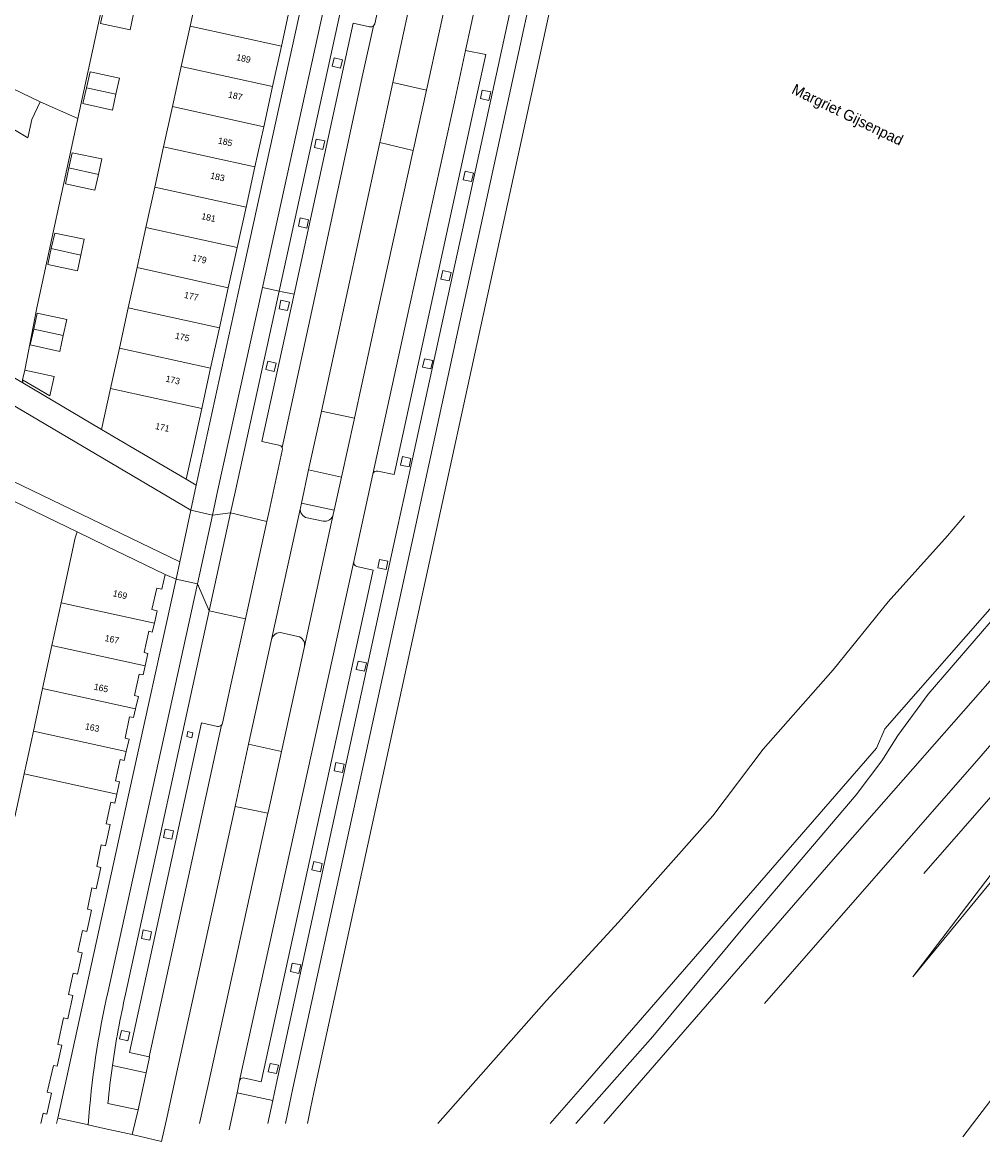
# Model space of a CAD drawing. Header units: metres. Extents: x 151448 to 154749, y 463108 to 465296.
# Tile 282 of 449: x 154432 to 154544, y 463110 to 463240. Entities that reach past the tile are written whole.
import ezdxf
from ezdxf.enums import TextEntityAlignment as Align

# ---------------------------------------------------------------- set-up
doc = ezdxf.new("R2010")
doc.units = ezdxf.units.M
for name, color, linetype, lineweight in [('B-PV-AM-AS_SPOOR_TREIN-G', 253, 'Continuous', 9), ('B-PV-GR-BEPLANTING_CULTUUR_BODEMBEDEKKER-GV', 253, 'Continuous', 9), ('B-PV-GR-GROENVOORZIENING-GV', 253, 'Continuous', 9), ('B-PV-IE-TERREINAFSCHEIDING_KUNSTMATIG_HEKWERK-G', 253, 'Continuous', 9), ('B-PV-IE-TERREINAFSCHEIDING_KUNSTMATIG_MUUR-G', 253, 'Continuous', 9), ('B-PV-KW-KUNSTWERK_GELUIDSWERING_SCHERM-G', 253, 'Continuous', 9), ('B-PV-OG-BEBOUWING-GV', 1, 'Continuous', 9), ('B-PV-OG-BEBOUWING-T18', 2, 'Continuous', 9), ('B-PV-OG-TERREIN_BEGROEID-GV', 253, 'Continuous', 9), ('B-PV-OG-TERREIN_ERF-GV', 253, 'Continuous', 9), ('B-PV-OG-TOPOGRAFIE-T18', 2, 'Continuous', 9), ('B-PV-VH-GESLOTENVERHARDING-GV', 253, 'Continuous', 9), ('B-PV-VH-GESLOTENVERHARDING_ASFALT-GV', 253, 'Continuous', 9), ('B-PV-VH-HALFVERHARDING-GV', 253, 'Continuous', 9), ('B-PV-VH-ONVERHARD-GV', 253, 'Continuous', 9), ('B-PV-VH-OPENVERHARDING_BETONSTRAATSTEEN-GV', 253, 'Continuous', 9)]:
    doc.layers.add(name, color=color, linetype=linetype, lineweight=lineweight)
doc.styles.add('Drong', font='txt', dxfattribs={"height": 1.8})

msp = doc.modelspace()

# ---------------------------------------------------------------- linework, layer by layer
at = {"layer": 'B-PV-AM-AS_SPOOR_TREIN-G', "flags": 128}
for points in [[(154542.032, 463110.323), (154648.013, 463249.121)], [(154544.145, 463154.7), (154578.042, 463194.015), (154588.463, 463205.875)], [(154536.193, 463128.958), (154564.993, 463166.676)], [(154536.193, 463128.958), (154566.345, 463165.571)], [(154537.487, 463141.014), (154551.237, 463156.733)], [(154518.915, 463125.858), (154544.145, 463154.7)]]:
    msp.add_lwpolyline(points, dxfattribs=at)
at = {"layer": 'B-PV-GR-BEPLANTING_CULTUUR_BODEMBEDEKKER-GV', "flags": 128}
for points in [[(154479.497, 463232.276), (154475.575, 463233.167), (154474.097, 463226.329), (154474.061, 463226.165), (154477.947, 463225.247), (154477.983, 463225.411)], [(154469.588, 463187.194), (154471.058, 463193.875), (154471.095, 463194.043), (154467.267, 463194.866), (154467.225, 463194.672), (154465.766, 463188.026)], [(154457.211, 463148.794), (154461.025, 463148.01), (154461.047, 463148.108), (154462.595, 463155.209), (154458.767, 463156.049), (154457.253, 463148.983)]]:
    msp.add_lwpolyline(points, close=True, dxfattribs=at)
at = {"layer": 'B-PV-GR-GROENVOORZIENING-GV', "flags": 128}
msp.add_lwpolyline([(154496.921, 463111.882), (154496.941, 463111.904), (154505.872, 463122.017), (154516.77, 463135.102), (154529.595, 463150.143), (154532.591, 463154.114), (154534.44, 463157.079), (154537.985, 463161.896), (154551.371, 463177.408), (154564.225, 463191.747), (154576.833, 463206.251), (154586.825, 463217.484), (154598.852, 463230.744), (154601.053, 463233.472), (154601.54, 463234.38), (154601.523, 463235.372), (154597.807, 463239.489), (154597.235, 463238.866), (154600.95, 463235.367), (154532.931, 463157.842), (154531.962, 463155.58), (154498.003, 463116.544), (154493.899, 463111.882)], dxfattribs=at)
for points in [[(154468.724, 463236.033), (154468.511, 463235.056), (154469.488, 463234.843), (154469.701, 463235.82)], [(154486.01, 463232.271), (154485.797, 463231.294), (154486.774, 463231.081), (154486.987, 463232.058)], [(154466.66, 463226.561), (154466.447, 463225.584), (154467.424, 463225.371), (154467.637, 463226.348)], [(154483.993, 463222.815), (154483.78, 463221.838), (154484.757, 463221.625), (154484.97, 463222.602)], [(154464.785, 463217.385), (154464.572, 463216.408), (154465.549, 463216.195), (154465.762, 463217.172)], [(154481.393, 463211.241), (154481.18, 463210.264), (154482.157, 463210.051), (154482.37, 463211.028)], [(154462.54, 463207.783), (154462.327, 463206.806), (154463.304, 463206.593), (154463.517, 463207.57)], [(154460.997, 463200.689), (154460.784, 463199.712), (154461.761, 463199.499), (154461.974, 463200.476)], [(154479.26, 463200.978), (154479.047, 463200.001), (154480.024, 463199.788), (154480.237, 463200.765)], [(154476.702, 463189.567), (154476.488, 463188.59), (154477.465, 463188.377), (154477.679, 463189.354)], [(154474.035, 463177.591), (154473.822, 463176.614), (154474.799, 463176.401), (154475.012, 463177.378)], [(154471.531, 463165.753), (154471.318, 463164.776), (154472.295, 463164.563), (154472.508, 463165.54)], [(154451.69, 463157.541), (154451.553, 463156.957), (154452.137, 463156.82), (154452.274, 463157.404)]]:
    msp.add_lwpolyline(points, close=True, dxfattribs=at)
at = {"layer": 'B-PV-IE-TERREINAFSCHEIDING_KUNSTMATIG_HEKWERK-G', "flags": 128}
for points in [[(154597.235, 463238.866), (154600.95, 463235.367), (154532.931, 463157.842), (154531.962, 463155.58), (154498.003, 463116.544), (154493.899, 463111.882)], [(154426.437, 463201.664), (154432.462, 463198.167)]]:
    msp.add_lwpolyline(points, dxfattribs=at)
at = {"layer": 'B-PV-IE-TERREINAFSCHEIDING_KUNSTMATIG_MUUR-G', "flags": 128}
msp.add_lwpolyline([(154438.771, 463180.8), (154431.47, 463184.325)], dxfattribs=at)
at = {"layer": 'B-PV-KW-KUNSTWERK_GELUIDSWERING_SCHERM-G', "flags": 128}
msp.add_lwpolyline([(154480.811, 463111.882), (154493.505, 463126.178), (154501.883, 463135.316), (154512.886, 463147.696), (154518.751, 463155.486), (154526.907, 463164.726), (154533.317, 463172.634), (154540.244, 463180.337), (154542.214, 463182.687)], dxfattribs=at)
at = {"layer": 'B-PV-OG-BEBOUWING-GV', "flags": 128}
for points in [[(154462.593, 463237.394), (154463.628, 463242.094), (154452.977, 463244.437), (154452.924, 463244.198), (154451.944, 463239.737)], [(154441.942, 463241.921), (154441.524, 463240.053), (154444.946, 463239.29), (154445.363, 463241.158)], [(154462.593, 463237.394), (154451.944, 463239.737), (154450.914, 463235.047), (154461.562, 463232.704)], [(154461.562, 463232.704), (154450.914, 463235.047), (154449.883, 463230.356), (154460.53, 463228.014)], [(154439.877, 463232.535), (154443.308, 463231.802), (154443.706, 463233.663), (154440.308, 463234.405)], [(154439.877, 463232.535), (154439.458, 463230.721), (154442.91, 463229.94), (154443.308, 463231.802)], [(154460.53, 463228.014), (154449.883, 463230.356), (154448.853, 463225.666), (154459.498, 463223.324)], [(154458.466, 463218.634), (154459.498, 463223.324), (154448.853, 463225.666), (154447.822, 463220.976)], [(154437.827, 463223.213), (154441.258, 463222.46), (154441.658, 463224.283), (154438.2, 463224.968)], [(154441.258, 463222.46), (154437.827, 463223.213), (154437.434, 463221.366), (154440.857, 463220.636)], [(154458.466, 463218.634), (154447.822, 463220.976), (154446.792, 463216.286), (154457.434, 463213.945)], [(154457.434, 463213.945), (154446.792, 463216.286), (154445.761, 463211.595), (154456.403, 463209.254)], [(154435.771, 463213.808), (154439.214, 463213.059), (154439.617, 463214.91), (154436.171, 463215.622)], [(154439.214, 463213.059), (154435.771, 463213.808), (154435.36, 463211.944), (154438.811, 463211.207)], [(154444.731, 463206.905), (154455.371, 463204.564), (154456.403, 463209.254), (154445.761, 463211.595)], [(154437.16, 463203.692), (154437.564, 463205.552), (154434.118, 463206.305), (154433.715, 463204.44)], [(154444.731, 463206.905), (154443.701, 463202.215), (154454.339, 463199.874), (154455.371, 463204.564)], [(154433.715, 463204.44), (154433.316, 463202.595), (154436.756, 463201.831), (154437.16, 463203.692)], [(154453.307, 463195.184), (154454.339, 463199.874), (154443.701, 463202.215), (154442.67, 463197.525)], [(154432.416, 463198.501), (154435.582, 463196.637), (154436.119, 463198.893), (154432.673, 463199.643)], [(154442.67, 463197.525), (154441.618, 463192.736), (154444.923, 463190.79), (154451.49, 463186.925), (154452.251, 463190.382), (154453.307, 463195.184)], [(154436.915, 463172.534), (154447.786, 463170.165), (154448.12, 463171.589), (154447.483, 463171.745), (154448.078, 463174.256), (154448.657, 463174.12), (154449.043, 463175.851), (154442.124, 463179.192), (154438.861, 463180.757), (154438.771, 463180.8), (154438.547, 463180.091)], [(154447.786, 463170.165), (154436.915, 463172.534), (154435.839, 463167.549), (154446.694, 463165.183), (154447.017, 463166.634), (154446.606, 463166.731), (154447.133, 463169.224), (154447.542, 463169.126)], [(154446.694, 463165.183), (154435.839, 463167.549), (154434.762, 463162.564), (154445.603, 463160.201), (154445.923, 463161.636), (154445.484, 463161.741), (154446.014, 463164.233), (154446.459, 463164.127)], [(154434.762, 463162.564), (154433.685, 463157.579), (154444.512, 463155.219), (154444.831, 463156.657), (154444.377, 463156.766), (154444.895, 463159.267), (154445.369, 463159.153), (154445.603, 463160.201)], [(154432.609, 463152.594), (154443.418, 463150.237), (154443.738, 463151.677), (154443.254, 463151.791), (154443.778, 463154.286), (154444.279, 463154.17), (154444.512, 463155.219), (154433.685, 463157.579)]]:
    msp.add_lwpolyline(points, close=True, dxfattribs=at)
at = {"layer": 'B-PV-OG-TERREIN_BEGROEID-GV', "flags": 128}
msp.add_lwpolyline([(154469.952, 463207.234), (154467.267, 463194.866), (154471.095, 463194.043), (154473.809, 463206.404), (154477.947, 463225.247), (154474.061, 463226.165)], close=True, dxfattribs=at)
at = {"layer": 'B-PV-OG-TERREIN_ERF-GV', "flags": 128}
for points in [[(154423.178, 463236.454), (154427.74, 463234.146), (154434.467, 463230.907), (154438.851, 463228.987), (154442.102, 463243.9), (154442.45, 463245.45), (154442.081, 463245.647), (154416.254, 463258.34), (154397.921, 463267.336), (154395.577, 463262.682), (154392.982, 463257.07), (154390.565, 463252.49), (154392.699, 463251.404), (154406.712, 463244.542), (154408.196, 463243.817), (154421.625, 463237.184)], [(154468.052, 463256.392), (154466.897, 463256.955), (154463.628, 463242.094), (154462.593, 463237.394), (154461.562, 463232.704), (154460.53, 463228.014), (154459.498, 463223.324), (154458.466, 463218.634), (154457.434, 463213.945), (154456.403, 463209.254), (154455.371, 463204.564), (154454.339, 463199.874), (154453.307, 463195.184), (154452.251, 463190.382), (154451.49, 463186.925), (154452.654, 463186.244), (154457.834, 463209.842)], [(154441.942, 463241.921), (154442.36, 463243.788), (154445.779, 463243.026), (154445.363, 463241.158), (154444.946, 463239.29), (154441.524, 463240.053)], [(154434.467, 463230.907), (154427.74, 463234.146), (154423.178, 463236.454), (154421.405, 463233.616), (154433.029, 463226.699), (154433.483, 463228.869)], [(154443.308, 463231.802), (154442.91, 463229.94), (154439.458, 463230.721), (154439.877, 463232.535), (154440.308, 463234.405), (154443.706, 463233.663)], [(154441.258, 463222.46), (154440.857, 463220.636), (154437.434, 463221.366), (154437.827, 463223.213), (154438.2, 463224.968), (154441.658, 463224.283)], [(154439.214, 463213.059), (154438.811, 463211.207), (154435.36, 463211.944), (154435.771, 463213.808), (154436.171, 463215.622), (154439.617, 463214.91)], [(154437.16, 463203.692), (154436.756, 463201.831), (154433.316, 463202.595), (154433.715, 463204.44), (154434.118, 463206.305), (154437.564, 463205.552)]]:
    msp.add_lwpolyline(points, close=True, dxfattribs=at)
for points in [[(154442.102, 463243.9), (154438.851, 463228.987), (154438.694, 463228.268), (154434.086, 463206.89), (154432.673, 463199.643), (154436.119, 463198.893), (154435.582, 463196.637), (154432.416, 463198.501), (154432.462, 463198.167), (154441.618, 463192.736), (154442.67, 463197.525), (154443.701, 463202.215), (154444.731, 463206.905), (154445.761, 463211.595), (154446.792, 463216.286), (154447.822, 463220.976), (154448.853, 463225.666), (154449.883, 463230.356), (154450.914, 463235.047), (154451.944, 463239.737), (154452.924, 463244.198)], [(154426.437, 463201.664), (154432.462, 463198.167), (154432.416, 463198.501), (154432.673, 463199.643), (154434.086, 463206.89), (154438.694, 463228.268), (154438.851, 463228.987), (154434.467, 463230.907), (154433.483, 463228.869), (154433.029, 463226.699), (154421.405, 463233.616)], [(154431.532, 463147.609), (154432.609, 463152.594), (154433.685, 463157.579), (154434.762, 463162.564), (154435.839, 463167.549), (154436.915, 463172.534), (154438.547, 463180.091), (154438.771, 463180.8), (154431.47, 463184.325)], [(154436.384, 463111.882), (154436.513, 463112.469), (154439.279, 463125.112), (154444.767, 463150.109), (154450.339, 463175.282), (154449.043, 463175.851), (154448.657, 463174.12), (154448.078, 463174.256), (154447.483, 463171.745), (154448.12, 463171.589), (154447.786, 463170.165), (154447.542, 463169.126), (154447.133, 463169.224), (154446.606, 463166.731), (154447.017, 463166.634), (154446.694, 463165.183), (154446.459, 463164.127), (154446.014, 463164.233), (154445.484, 463161.741), (154445.923, 463161.636), (154445.603, 463160.201), (154445.369, 463159.153), (154444.895, 463159.267), (154444.377, 463156.766), (154444.831, 463156.657), (154444.512, 463155.219), (154444.279, 463154.17), (154443.778, 463154.286), (154443.254, 463151.791), (154443.738, 463151.677), (154443.418, 463150.237), (154443.186, 463149.191), (154442.703, 463149.304), (154442.175, 463146.797), (154442.646, 463146.688), (154442.332, 463145.254), (154442.105, 463144.214), (154441.593, 463144.331), (154441.076, 463141.81), (154441.555, 463141.7), (154441.236, 463140.273), (154440.998, 463139.211), (154440.483, 463139.326), (154439.971, 463136.833), (154440.465, 463136.717), (154440.148, 463135.291), (154439.914, 463134.234), (154439.421, 463134.347), (154438.869, 463131.852), (154439.377, 463131.734), (154439.062, 463130.307), (154438.832, 463129.264), (154438.321, 463129.385), (154437.784, 463126.882), (154438.285, 463126.763), (154438.042, 463125.646), (154437.971, 463125.326), (154437.692, 463124.065), (154437.192, 463124.184), (154436.521, 463121.085), (154437.004, 463120.974), (154436.465, 463118.528), (154436.009, 463118.635), (154435.303, 463115.527), (154435.786, 463115.415), (154435.247, 463112.95), (154434.808, 463113.053), (154434.555, 463111.882)]]:
    msp.add_lwpolyline(points, dxfattribs=at)
at = {"layer": 'B-PV-VH-GESLOTENVERHARDING-GV', "flags": 128}
for points in [[(154610.046, 463252.823), (154597.807, 463239.489), (154601.523, 463235.372), (154601.54, 463234.38), (154601.053, 463233.472), (154598.852, 463230.744), (154586.825, 463217.484), (154576.833, 463206.251), (154564.225, 463191.747), (154551.371, 463177.408), (154537.985, 463161.896), (154534.44, 463157.079), (154532.591, 463154.114), (154529.595, 463150.143), (154516.77, 463135.102), (154505.872, 463122.017), (154496.941, 463111.904), (154496.921, 463111.882)], [(154500.176, 463111.882), (154526.897, 463142.63), (154555.038, 463174.612), (154561.276, 463181.805), (154564.34, 463185.338), (154569.031, 463190.747), (154573.483, 463195.88), (154585.905, 463210.204), (154601.253, 463227.66), (154618.868, 463247.587)]]:
    msp.add_lwpolyline(points, dxfattribs=at)
at = {"layer": 'B-PV-VH-GESLOTENVERHARDING_ASFALT-GV', "flags": 128}
for points in [[(154463.078, 463111.882), (154463.55, 463114.126), (154463.936, 463115.986), (154478.049, 463180.716), (154483.211, 463204.392), (154485.845, 463216.475), (154496.147, 463263.726), (154507.501, 463315.807), (154507.599, 463315.805), (154507.831, 463316.859), (154508.607, 463320.315), (154506.563, 463320.717), (154505.549, 463316.241), (154494.193, 463264.152), (154493.34, 463260.243), (154483.891, 463216.901), (154481.255, 463204.808), (154476.947, 463185.05), (154476.095, 463181.142), (154461.98, 463116.402), (154461.592, 463114.533), (154461.013, 463111.882)], [(154474.061, 463226.165), (154474.097, 463226.329), (154475.575, 463233.167), (154478.588, 463247.027), (154478.678, 463247.674), (154481.66, 463261.353), (154481.925, 463262.341), (154482.024, 463262.81), (154482.027, 463262.822), (154482.844, 463266.782), (154482.897, 463266.771), (154484.528, 463274.317), (154484.627, 463274.777), (154494.522, 463320.337), (154490.633, 463321.222), (154489.236, 463312.658), (154480.746, 463273.473), (154480.356, 463271.641), (154479.458, 463267.457), (154478.611, 463263.57), (154478.292, 463262.109), (154476.552, 463254.147), (154474.703, 463245.641), (154473.464, 463239.992)], [(154456.52, 463111.116), (154457.448, 463115.439), (154457.703, 463116.85), (154457.706, 463116.863), (154471.024, 463177.358), (154473.258, 463187.538), (154477.216, 463205.675), (154482.76, 463230.902), (154484.063, 463236.897), (154489.336, 463261.151)], [(154482.52, 463246.131), (154479.497, 463232.276), (154477.983, 463225.411), (154477.947, 463225.247), (154473.809, 463206.404), (154471.095, 463194.043), (154471.058, 463193.875), (154469.588, 463187.194), (154468.75, 463183.32), (154468.642, 463182.82), (154465.274, 463167.433), (154462.595, 463155.209), (154461.047, 463148.108), (154461.025, 463148.01), (154454.008, 463116.167), (154453.054, 463111.882)], [(154473.331, 463239.775), (154473.283, 463239.556), (154472.098, 463234.164), (154467.133, 463211.209), (154466.438, 463207.986), (154464.854, 463200.641), (154462.669, 463190.636), (154462.69, 463190.584)], [(154455.604, 463158.287), (154447.158, 463119.616), (154447.223, 463119.602), (154446.84, 463117.754), (154445.901, 463113.453), (154445.212, 463110.588), (154448.61, 463109.754), (154449.271, 463112.693), (154450.207, 463116.986), (154457.211, 463148.794), (154457.253, 463148.983), (154458.767, 463156.049), (154461.442, 463168.264), (154464.807, 463183.598), (154464.922, 463184.129), (154465.766, 463188.026), (154467.225, 463194.672), (154467.267, 463194.866), (154469.952, 463207.234), (154474.061, 463226.165)], [(154462.693, 463190.285), (154461.15, 463183.224), (154460.887, 463182.028), (154458.391, 463170.67), (154456.742, 463163.169), (154455.733, 463158.499)], [(154444.433, 463126.941), (154454.175, 463171.587), (154452.792, 463174.744), (154442.395, 463127.294)], [(154441.941, 463111.296), (154445.212, 463110.588), (154445.901, 463113.453), (154442.377, 463114.205)], [(154440.08, 463111.699), (154441.941, 463111.296)]]:
    msp.add_lwpolyline(points, dxfattribs=at)
for points in [[(154460.376, 463209.282), (154460.389, 463209.279), (154462.337, 463208.863), (154472.449, 463255.003), (154470.756, 463256.537)], [(154462.337, 463208.863), (154460.389, 463209.279), (154460.376, 463209.282), (154455.193, 463185.686), (154454.552, 463182.764), (154456.671, 463183.023), (154457.195, 463185.425)], [(154454.175, 463171.587), (154456.671, 463183.023), (154454.552, 463182.764), (154452.792, 463174.744)]]:
    msp.add_lwpolyline(points, close=True, dxfattribs=at)
at = {"layer": 'B-PV-VH-GESLOTENVERHARDING_ASFALT-GV'}
for points in [[(154473.464, 463239.992, -0.1361596), (154473.331, 463239.775)], [(154462.69, 463190.584, -0.1638971), (154462.693, 463190.285)], [(154455.733, 463158.499, -0.1085004), (154455.604, 463158.287)], [(154442.395, 463127.294, 0.0393075), (154440.08, 463111.699)], [(154442.892, 463118.606, -0.0217057), (154444.433, 463126.941)], [(154442.377, 463114.205, -0.0115629), (154442.892, 463118.606)]]:
    msp.add_lwpolyline(points, format="xyb", dxfattribs=at)
at = {"layer": 'B-PV-VH-HALFVERHARDING-GV', "flags": 128}
msp.add_lwpolyline([(154615.718, 463241.426), (154601.228, 463222.974), (154601.385, 463222.059), (154599.425, 463219.579), (154592.348, 463211.401), (154589.273, 463211.713), (154585.905, 463210.204), (154573.483, 463195.88), (154575.769, 463193.905), (154576.052, 463194.233), (154578.633, 463192.002), (154569.225, 463181.116), (154566.644, 463183.346), (154564.34, 463185.338), (154561.276, 463181.805), (154555.038, 463174.612), (154526.897, 463142.63), (154500.176, 463111.882)], dxfattribs=at)
at = {"layer": 'B-PV-VH-ONVERHARD-GV', "flags": 128}
for points in [[(154498.589, 463263.193), (154488.288, 463215.943), (154485.656, 463203.871), (154480.492, 463180.183), (154466.381, 463115.465), (154465.998, 463113.618), (154465.632, 463111.882)], [(154493.899, 463111.882), (154498.003, 463116.544), (154531.962, 463155.58), (154532.931, 463157.842), (154600.95, 463235.367), (154597.235, 463238.866), (154597.807, 463239.489), (154595.199, 463242.379)]]:
    msp.add_lwpolyline(points, dxfattribs=at)
at = {"layer": 'B-PV-VH-OPENVERHARDING_BETONSTRAATSTEEN-GV', "flags": 128}
for points in [[(154461.592, 463114.533), (154461.98, 463116.402), (154476.095, 463181.142), (154476.947, 463185.05), (154481.255, 463204.808), (154483.891, 463216.901), (154493.34, 463260.243), (154494.193, 463264.152), (154505.549, 463316.241), (154506.563, 463320.717), (154506.809, 463321.73), (154503.401, 463321.85)], [(154465.632, 463111.882), (154465.998, 463113.618), (154466.381, 463115.465), (154480.492, 463180.183), (154485.656, 463203.871), (154488.288, 463215.943), (154498.589, 463263.193), (154509.942, 463315.265), (154510.417, 463317.363), (154507.831, 463316.859), (154507.599, 463315.805), (154507.501, 463315.807), (154496.147, 463263.726), (154485.845, 463216.475), (154483.211, 463204.392), (154478.049, 463180.716), (154463.936, 463115.986), (154463.55, 463114.126), (154463.078, 463111.882)], [(154490.303, 463265.6), (154490.186, 463265.06), (154489.336, 463261.151), (154484.063, 463236.897), (154486.429, 463236.438), (154485.038, 463230.087), (154479.581, 463205.168), (154475.734, 463187.469), (154473.829, 463187.876)], [(154473.464, 463239.992), (154474.703, 463245.641), (154476.552, 463254.147), (154472.449, 463255.003), (154462.337, 463208.863), (154462.681, 463208.79), (154464.072, 463208.492), (154470.966, 463240.072), (154472.877, 463239.656)], [(154478.588, 463247.027), (154475.575, 463233.167)], [(154475.575, 463233.167), (154479.497, 463232.276), (154482.52, 463246.131)], [(154462.669, 463190.636), (154464.854, 463200.641), (154466.438, 463207.986), (154467.133, 463211.209), (154472.098, 463234.164), (154473.283, 463239.556), (154473.331, 463239.775)], [(154472.877, 463239.656), (154470.966, 463240.072), (154464.072, 463208.492)], [(154473.829, 463187.876), (154475.734, 463187.469), (154479.581, 463205.168), (154485.038, 463230.087), (154486.429, 463236.438), (154484.063, 463236.897), (154482.76, 463230.902)], [(154482.76, 463230.902), (154477.216, 463205.675), (154473.258, 463187.538)], [(154462.303, 463190.894), (154460.325, 463191.325), (154464.072, 463208.492), (154462.681, 463208.79), (154462.337, 463208.863), (154457.195, 463185.425), (154456.671, 463183.023), (154460.887, 463182.028), (154461.15, 463183.224), (154462.693, 463190.285)], [(154464.072, 463208.492), (154460.325, 463191.325), (154462.303, 463190.894)], [(154462.69, 463190.584), (154462.669, 463190.636)], [(154473.258, 463187.538), (154471.024, 463177.358)], [(154464.807, 463183.598), (154461.442, 463168.264)], [(154468.75, 463183.32), (154464.922, 463184.129), (154464.807, 463183.598)], [(154465.274, 463167.433), (154468.642, 463182.82)], [(154465.605, 463182.441), (154467.445, 463182.065)], [(154467.445, 463182.065), (154465.605, 463182.441)], [(154468.642, 463182.82), (154468.75, 463183.32)], [(154471.024, 463177.358), (154457.706, 463116.863)], [(154458.159, 463117.174), (154460.215, 463116.735), (154473.285, 463176.34), (154471.387, 463176.761)], [(154471.387, 463176.761), (154473.285, 463176.34), (154460.215, 463116.735), (154458.159, 463117.174)], [(154442.395, 463127.294), (154452.792, 463174.744), (154450.339, 463175.282), (154444.767, 463150.109), (154439.279, 463125.112), (154436.513, 463112.469), (154439.936, 463111.73), (154440.08, 463111.699)], [(154455.733, 463158.499), (154456.742, 463163.169), (154458.391, 463170.67), (154454.175, 463171.587), (154444.433, 463126.941)], [(154461.442, 463168.264), (154458.767, 463156.049)], [(154464.515, 463168.627), (154462.629, 463169.045)], [(154462.629, 463169.045), (154464.515, 463168.627)], [(154458.767, 463156.049), (154462.595, 463155.209), (154465.274, 463167.433)], [(154442.892, 463118.606), (154446.84, 463117.754), (154447.223, 463119.602), (154447.158, 463119.616), (154444.875, 463120.12), (154453.27, 463158.552), (154455.126, 463158.121)], [(154455.126, 463158.121), (154453.27, 463158.552), (154444.875, 463120.12), (154447.158, 463119.616), (154455.604, 463158.287)], [(154457.706, 463116.863), (154457.703, 463116.85), (154457.448, 463115.439), (154461.592, 463114.533)]]:
    msp.add_lwpolyline(points, dxfattribs=at)
for points in [[(154468.51, 463258.481), (154468.052, 463256.392), (154457.834, 463209.842), (154452.654, 463186.244), (154452.036, 463183.317), (154454.552, 463182.764), (154455.193, 463185.686), (154460.376, 463209.282), (154470.756, 463256.537)], [(154468.724, 463236.033), (154469.701, 463235.82), (154469.488, 463234.843), (154468.511, 463235.056)], [(154486.01, 463232.271), (154486.987, 463232.058), (154486.774, 463231.081), (154485.797, 463231.294)], [(154466.66, 463226.561), (154467.637, 463226.348), (154467.424, 463225.371), (154466.447, 463225.584)], [(154483.993, 463222.815), (154484.97, 463222.602), (154484.757, 463221.625), (154483.78, 463221.838)], [(154464.785, 463217.385), (154465.762, 463217.172), (154465.549, 463216.195), (154464.572, 463216.408)], [(154481.393, 463211.241), (154482.37, 463211.028), (154482.157, 463210.051), (154481.18, 463210.264)], [(154462.54, 463207.783), (154463.517, 463207.57), (154463.304, 463206.593), (154462.327, 463206.806)], [(154441.618, 463192.736), (154432.462, 463198.167), (154426.437, 463201.664), (154426.092, 463200.165), (154425.275, 463200.63), (154424.446, 463199.241), (154427.323, 463197.589), (154427.383, 463197.85), (154452.036, 463183.317), (154452.654, 463186.244), (154451.49, 463186.925), (154444.923, 463190.79)], [(154460.997, 463200.689), (154461.974, 463200.476), (154461.761, 463199.499), (154460.784, 463199.712)], [(154479.26, 463200.978), (154480.237, 463200.765), (154480.024, 463199.788), (154479.047, 463200.001)], [(154427.323, 463197.589), (154425.466, 463189.524), (154450.771, 463177.328), (154452.036, 463183.317), (154427.383, 463197.85)], [(154438.771, 463180.8), (154438.861, 463180.757), (154442.124, 463179.192), (154449.043, 463175.851), (154450.339, 463175.282), (154450.771, 463177.328), (154425.466, 463189.524), (154420.887, 463191.769), (154419.874, 463189.983), (154423.944, 463188.037), (154424.881, 463187.593), (154426.753, 463186.648), (154431.266, 463184.421), (154431.47, 463184.325)], [(154476.702, 463189.567), (154477.679, 463189.354), (154477.465, 463188.377), (154476.488, 463188.59)], [(154469.588, 463187.194), (154465.766, 463188.026), (154464.922, 463184.129), (154468.75, 463183.32)], [(154450.771, 463177.328), (154450.339, 463175.282), (154452.792, 463174.744), (154454.552, 463182.764), (154452.036, 463183.317)], [(154456.671, 463183.023), (154454.175, 463171.587), (154458.391, 463170.67), (154460.887, 463182.028)], [(154474.035, 463177.591), (154475.012, 463177.378), (154474.799, 463176.401), (154473.822, 463176.614)], [(154471.531, 463165.753), (154472.508, 463165.54), (154472.295, 463164.563), (154471.318, 463164.776)], [(154451.69, 463157.541), (154452.274, 463157.404), (154452.137, 463156.82), (154451.553, 463156.957)], [(154468.939, 463153.941), (154469.916, 463153.728), (154469.703, 463152.751), (154468.726, 463152.964)], [(154449.045, 463146.177), (154450.022, 463145.964), (154449.809, 463144.987), (154448.832, 463145.2)], [(154466.369, 463142.38), (154467.346, 463142.167), (154467.133, 463141.19), (154466.156, 463141.403)], [(154446.485, 463134.416), (154447.462, 463134.203), (154447.249, 463133.226), (154446.272, 463133.439)], [(154463.86, 463130.552), (154464.837, 463130.339), (154464.624, 463129.362), (154463.647, 463129.575)], [(154443.936, 463122.702), (154444.913, 463122.489), (154444.7, 463121.512), (154443.723, 463121.725)], [(154461.271, 463118.867), (154462.248, 463118.654), (154462.035, 463117.677), (154461.058, 463117.89)]]:
    msp.add_lwpolyline(points, close=True, dxfattribs=at)
at = {"layer": 'B-PV-VH-OPENVERHARDING_BETONSTRAATSTEEN-GV'}
for points in [[(154472.877, 463239.656, 0.2573492), (154473.331, 463239.775)], [(154473.331, 463239.775, -0.2573492), (154472.877, 463239.656)], [(154473.331, 463239.775, 0.1361596), (154473.464, 463239.992)], [(154462.303, 463190.894, -0.2564932), (154462.669, 463190.636)], [(154462.669, 463190.636, 0.2564932), (154462.303, 463190.894)], [(154462.693, 463190.285, 0.1638971), (154462.69, 463190.584)], [(154473.829, 463187.876, 0.3884757), (154473.258, 463187.538)], [(154473.258, 463187.538, -0.3884757), (154473.829, 463187.876)], [(154464.807, 463183.598, 0.4239292), (154465.605, 463182.441)], [(154465.605, 463182.441, -0.4239292), (154464.807, 463183.598)], [(154467.445, 463182.065, 0.4118794), (154468.642, 463182.82)], [(154468.642, 463182.82, -0.4118794), (154467.445, 463182.065)], [(154471.387, 463176.761, -0.3937171), (154471.024, 463177.358)], [(154471.024, 463177.358, 0.3937171), (154471.387, 463176.761)], [(154462.629, 463169.045, 0.4015256), (154461.442, 463168.264)], [(154461.442, 463168.264, -0.4015256), (154462.629, 463169.045)], [(154465.274, 463167.433, 0.4080337), (154464.515, 463168.627)], [(154464.515, 463168.627, -0.4080337), (154465.274, 463167.433)], [(154455.126, 463158.121, 0.2387597), (154455.604, 463158.287)], [(154455.604, 463158.287, -0.2387597), (154455.126, 463158.121)], [(154455.604, 463158.287, 0.1085004), (154455.733, 463158.499)], [(154440.08, 463111.699, -0.0393075), (154442.395, 463127.294)], [(154444.433, 463126.941, 0.0217057), (154442.892, 463118.606)], [(154457.706, 463116.863, -0.3871963), (154458.159, 463117.174)], [(154458.159, 463117.174, 0.3871963), (154457.706, 463116.863)]]:
    msp.add_lwpolyline(points, format="xyb", dxfattribs=at)

# ---------------------------------------------------------------- texts
at = {"layer": 'B-PV-OG-BEBOUWING-T18', "style": 'Drong'}
for s, rotation, p in [('189', 347.6, (154458.183, 463235.963)), ('187', 347.6, (154457.225, 463231.607)), ('185', 347.6, (154456.047, 463226.255)), ('183', 347.6, (154455.148, 463222.167)), ('181', 347.6, (154454.108, 463217.441)), ('179', 347.6, (154453.042, 463212.598)), ('177', 347.6, (154452.09, 463208.264)), ('175', 347.6, (154451.042, 463203.505)), ('173', 347.6, (154449.941, 463198.501)), ('171', 347.6, (154448.727, 463192.982)), ('169', 346.6, (154443.786, 463173.491)), ('167', 348, (154442.847, 463168.288)), ('165', 348, (154441.581, 463162.618)), ('163', 348.3, (154440.549, 463158.007))]:
    msp.add_text(s, height=0.75, rotation=rotation, dxfattribs=at).set_placement(p, align=Align.MIDDLE)
at = {"layer": 'B-PV-OG-TOPOGRAFIE-T18', "style": 'Drong'}
msp.add_text('Margriet Gijsenpad', height=1.25, rotation=334.1, dxfattribs=at).set_placement((154528.52, 463229.28), align=Align.MIDDLE)

doc.saveas('drawing.dxf')
